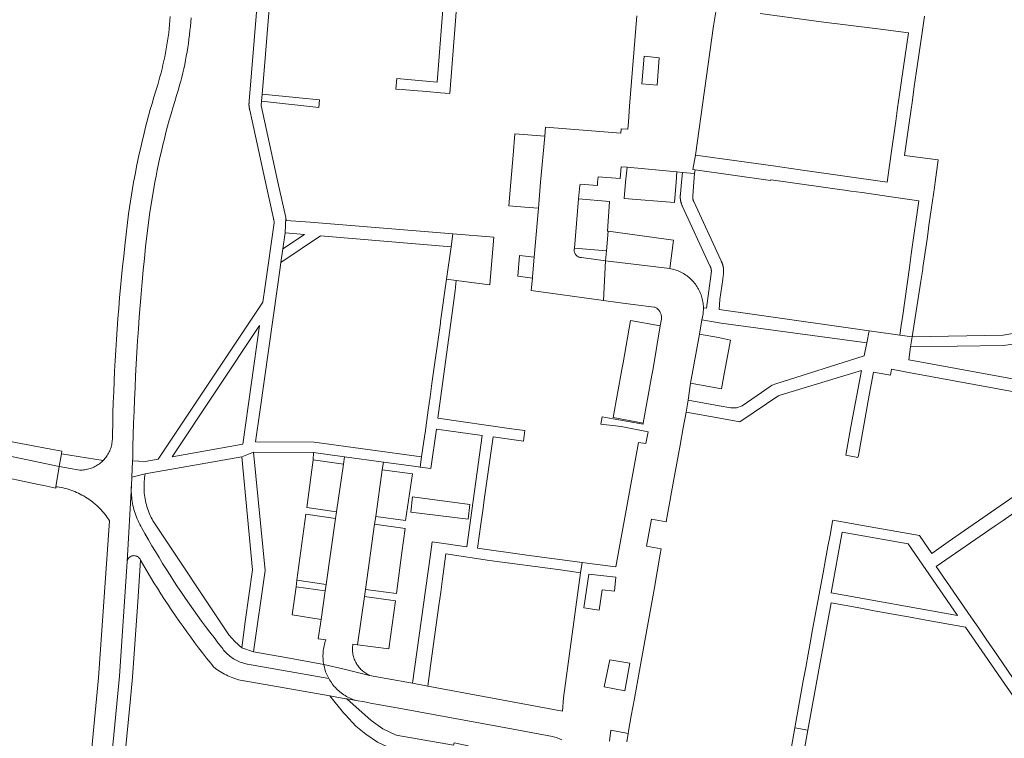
# Model space of a CAD drawing. Extents: x 146402 to 164798, y 455483 to 464134.
# Tile 308 of 575: x 158214 to 158359, y 460168 to 460274. Entities that reach past the tile are written whole.
import ezdxf

# ---------------------------------------------------------------- set-up
doc = ezdxf.new("R2010")
doc.units = 0
doc.header["$LTSCALE"] = 0.2
for name, color, linetype, lineweight in [('B-XX-VH-VERHARDING_ASFALT-GV', 252, 'CONTINUOUS', 18), ('B-XX-VH-VERHARDING_BETONSTRAATSTEEN-GV', 252, 'CONTINUOUS', 18), ('B-XX-VH-VERHARDING_TEGEL-GV', 252, 'CONTINUOUS', 18)]:
    doc.layers.add(name, color=color, linetype=linetype, lineweight=lineweight)

msp = doc.modelspace()

# ---------------------------------------------------------------- linework, layer by layer
at = {"layer": 'B-XX-VH-VERHARDING_ASFALT-GV'}
for points in [[(158235.964, 460274.405), (158235.918, 460273.804), (158235.865, 460273.205), (158235.804, 460272.606), (158235.734, 460272.007), (158235.657, 460271.41), (158235.572, 460270.814), (158235.479, 460270.219), (158235.377, 460269.625), (158235.269, 460269.033), (158235.152, 460268.442), (158235.027, 460267.853), (158234.895, 460267.266), (158234.754, 460266.68), (158234.606, 460266.097), (158234.451, 460265.515), (158234.287, 460264.935), (158234.116, 460264.358), (158233.83, 460263.443), (158233.553, 460262.526), (158233.282, 460261.606), (158233.02, 460260.684), (158232.765, 460259.76), (158232.518, 460258.834), (158232.279, 460257.906), (158232.047, 460256.976), (158231.824, 460256.044), (158231.608, 460255.11), (158231.399, 460254.175), (158231.199, 460253.238), (158231.006, 460252.299), (158230.822, 460251.358), (158230.645, 460250.416), (158230.569, 460249.998), (158229.824, 460245.327), (158229.268, 460240.629), (158229.099, 460239.094), (158228.938, 460237.557), (158228.785, 460236.02), (158228.639, 460234.482), (158228.502, 460232.944), (158228.373, 460231.404), (158228.251, 460229.864), (158228.138, 460228.324), (158228.033, 460226.783), (158227.935, 460225.241), (158227.846, 460223.699), (158227.765, 460222.156), (158227.691, 460220.613), (158227.626, 460219.07), (158227.568, 460217.526), (158227.519, 460215.982), (158227.477, 460214.438), (158227.444, 460212.894), (158227.432, 460212.225), (158227.429, 460212.116), (158227.417, 460211.921), (158227.398, 460211.727), (158227.37, 460211.533), (158227.335, 460211.341), (158227.291, 460211.15), (158227.24, 460210.962), (158227.182, 460210.775), (158227.115, 460210.592), (158227.042, 460210.411), (158226.96, 460210.233), (158226.872, 460210.058), (158226.777, 460209.888), (158226.674, 460209.721), (158226.565, 460209.559), (158226.45, 460209.402), (158226.328, 460209.249), (158226.2, 460209.101), (158226.066, 460208.959), (158225.966, 460208.861), (158225.823, 460208.73), (158225.674, 460208.605), (158225.52, 460208.486), (158225.361, 460208.374), (158225.198, 460208.268), (158225.031, 460208.17), (158224.86, 460208.078), (158224.685, 460207.993), (158224.507, 460207.915), (158224.326, 460207.845), (158224.142, 460207.782), (158223.955, 460207.727), (158223.767, 460207.68), (158223.577, 460207.641), (158223.385, 460207.609), (158223.192, 460207.585), (158222.999, 460207.569), (158222.804, 460207.562), (158222.61, 460207.562), (158219.603, 460208.068), (158219.112, 460205.112), (158219.317, 460205.084), (158219.609, 460205.039), (158219.9, 460204.985), (158220.189, 460204.923), (158220.477, 460204.854), (158220.762, 460204.776), (158221.045, 460204.691), (158221.326, 460204.599), (158221.604, 460204.499), (158221.88, 460204.391), (158222.152, 460204.276), (158222.421, 460204.153), (158222.687, 460204.024), (158222.949, 460203.887), (158223.208, 460203.743), (158223.462, 460203.593), (158223.712, 460203.435), (158223.958, 460203.271), (158224.199, 460203.1), (158224.436, 460202.923), (158224.668, 460202.739), (158224.894, 460202.549), (158225.116, 460202.353), (158225.332, 460202.151), (158225.543, 460201.944), (158225.747, 460201.73), (158225.946, 460201.512), (158226.139, 460201.288), (158226.326, 460201.059), (158226.507, 460200.824), (158226.681, 460200.585), (158226.849, 460200.342), (158227.01, 460200.094), (158225.39, 460176.94), (158224.01, 460162.525)], [(158226.397, 460155.82), (158228.5, 460177.19), (158229.591, 460194.092), (158230.237, 460205.302), (158230.299, 460206.531), (158230.421, 460208.921), (158230.428, 460209.286), (158230.465, 460211.022), (158230.511, 460212.758), (158230.564, 460214.493), (158230.625, 460216.228), (158230.695, 460217.963), (158230.772, 460219.697), (158230.857, 460221.431), (158230.951, 460223.165), (158231.052, 460224.898), (158231.161, 460226.631), (158231.279, 460228.363), (158231.404, 460230.094), (158231.537, 460231.825), (158231.678, 460233.556), (158231.828, 460235.285), (158231.985, 460237.014), (158232.15, 460238.742), (158232.323, 460240.47), (158232.911, 460245.248), (158233.704, 460249.996), (158233.87, 460250.857), (158234.056, 460251.784), (158234.25, 460252.709), (158234.452, 460253.632), (158234.661, 460254.554), (158234.879, 460255.473), (158235.104, 460256.391), (158235.337, 460257.307), (158235.578, 460258.221), (158235.826, 460259.133), (158236.083, 460260.043), (158236.346, 460260.95), (158236.618, 460261.856), (158236.897, 460262.758), (158237.184, 460263.659), (158237.355, 460264.267), (158237.519, 460264.876), (158237.675, 460265.488), (158237.823, 460266.102), (158237.964, 460266.717), (158238.096, 460267.334), (158238.221, 460267.953), (158238.338, 460268.573), (158238.447, 460269.195), (158238.548, 460269.818), (158238.641, 460270.443), (158238.726, 460271.068), (158238.804, 460271.695), (158238.873, 460272.322), (158238.935, 460272.95), (158238.988, 460273.579), (158239.034, 460274.209)]]:
    msp.add_lwpolyline(points, dxfattribs=at)
for points in [[(158219.603, 460208.068), (158207.836, 460210.541), (158207.286, 460207.42), (158208.227, 460207.22), (158209.578, 460206.934), (158216.531, 460205.46), (158217.346, 460205.288), (158219.08, 460204.92), (158219.112, 460205.112)], [(158230.224, 460205.004), (158230.237, 460205.302), (158229.591, 460194.092), (158229.599, 460194.132), (158229.623, 460194.22), (158229.655, 460194.306), (158229.694, 460194.389), (158229.74, 460194.468), (158229.792, 460194.543), (158229.851, 460194.613), (158229.916, 460194.677), (158229.986, 460194.736), (158230.062, 460194.788), (158230.141, 460194.833), (158230.224, 460194.872), (158230.31, 460194.902), (158230.399, 460194.926), (158230.489, 460194.941), (158230.58, 460194.949), (158230.672, 460194.948), (158230.762, 460194.94), (158230.852, 460194.923), (158230.941, 460194.899), (158231.027, 460194.867), (158231.109, 460194.828), (158231.188, 460194.782), (158231.263, 460194.729), (158231.332, 460194.67), (158231.397, 460194.604), (158231.455, 460194.534), (158231.507, 460194.459), (158231.552, 460194.379), (158231.59, 460194.296), (158232.074, 460193.456), (158232.565, 460192.62), (158233.063, 460191.789), (158233.568, 460190.961), (158234.08, 460190.138), (158234.599, 460189.319), (158235.124, 460188.504), (158235.656, 460187.693), (158236.194, 460186.887), (158236.74, 460186.086), (158237.291, 460185.289), (158237.85, 460184.496), (158238.415, 460183.709), (158238.986, 460182.925), (158239.564, 460182.147), (158240.148, 460181.373), (158240.739, 460180.605), (158241.336, 460179.841), (158241.939, 460179.082), (158242.346, 460178.577), (158242.662, 460178.327), (158242.988, 460178.089), (158243.22, 460177.932), (158243.457, 460177.782), (158243.697, 460177.639), (158243.942, 460177.502), (158244.19, 460177.373), (158244.443, 460177.251), (158244.698, 460177.136), (158244.957, 460177.028), (158245.218, 460176.928), (158245.483, 460176.836), (158245.749, 460176.751), (158246.019, 460176.673), (158246.29, 460176.604), (158246.563, 460176.542), (158246.838, 460176.488), (158246.88, 460176.48), (158259.511, 460174.282), (158261.854, 460173.874), (158262.021, 460173.845), (158263.404, 460173.604), (158263.248, 460173.652), (158263.026, 460173.727), (158262.807, 460173.809), (158262.591, 460173.899), (158262.378, 460173.996), (158262.168, 460174.1), (158261.963, 460174.212), (158261.761, 460174.33), (158261.563, 460174.455), (158261.37, 460174.587), (158261.181, 460174.725), (158260.997, 460174.87), (158260.819, 460175.021), (158260.645, 460175.178), (158260.477, 460175.341), (158260.315, 460175.51), (158260.158, 460175.684), (158260.008, 460175.863), (158259.864, 460176.047), (158259.726, 460176.236), (158259.594, 460176.43), (158259.47, 460176.628), (158259.352, 460176.83), (158247.373, 460178.961), (158247.303, 460178.974), (158247.091, 460179.018), (158246.88, 460179.071), (158246.672, 460179.131), (158246.465, 460179.198), (158246.262, 460179.274), (158246.061, 460179.356), (158245.863, 460179.446), (158245.669, 460179.544), (158245.479, 460179.648), (158245.293, 460179.759), (158245.11, 460179.877), (158244.933, 460180.002), (158244.76, 460180.133), (158244.591, 460180.271), (158244.429, 460180.414), (158244.271, 460180.564), (158244.119, 460180.719), (158243.973, 460180.879), (158243.833, 460181.045), (158243.699, 460181.216), (158243.572, 460181.392), (158243.046, 460182.058), (158242.418, 460182.866), (158241.797, 460183.679), (158241.182, 460184.496), (158240.573, 460185.319), (158239.971, 460186.146), (158239.375, 460186.977), (158238.786, 460187.814), (158238.203, 460188.655), (158237.627, 460189.5), (158237.058, 460190.35), (158236.495, 460191.204), (158235.939, 460192.063), (158235.389, 460192.926), (158234.847, 460193.793), (158234.311, 460194.665), (158233.782, 460195.541), (158233.26, 460196.42), (158232.745, 460197.304), (158232.236, 460198.192), (158231.735, 460199.084), (158231.62, 460199.286), (158231.478, 460199.548), (158231.344, 460199.814), (158231.217, 460200.083), (158231.097, 460200.356), (158230.985, 460200.632), (158230.88, 460200.911), (158230.782, 460201.192), (158230.692, 460201.476), (158230.61, 460201.762), (158230.536, 460202.051), (158230.469, 460202.341), (158230.41, 460202.633), (158230.359, 460202.927), (158230.316, 460203.221), (158230.281, 460203.517), (158230.253, 460203.814), (158230.234, 460204.111), (158230.223, 460204.409), (158230.22, 460204.707)]]:
    msp.add_lwpolyline(points, close=True, dxfattribs=at)
at = {"layer": 'B-XX-VH-VERHARDING_BETONSTRAATSTEEN-GV'}
for points in [[(158304.77, 460274.49), (158303.67, 460261.17), (158303.541, 460258.891), (158303.43, 460257.79), (158302.46, 460257.85), (158302.39, 460257.22), (158291.29, 460258.08), (158291.18, 460256.79), (158290.554, 460250), (158290.28, 460246.14), (158289.623, 460238.932), (158289.379, 460236.052), (158289.36, 460235.832), (158289.21, 460234.05), (158299.832, 460232.569), (158300.15, 460238.42), (158296.596, 460238.877), (158296.51, 460238.884), (158296.417, 460238.899), (158296.325, 460238.922), (158296.236, 460238.953), (158296.149, 460238.991), (158296.067, 460239.036), (158295.988, 460239.088), (158295.914, 460239.147), (158295.845, 460239.212), (158295.782, 460239.282), (158295.725, 460239.357), (158295.674, 460239.437), (158295.631, 460239.521), (158295.595, 460239.608), (158295.566, 460239.698), (158295.545, 460239.79), (158295.532, 460239.884), (158295.527, 460239.978), (158295.53, 460240.073), (158295.54, 460240.166), (158295.559, 460240.259), (158296.18, 460247.53), (158296.34, 460249.49), (158296.39, 460249.71), (158298.95, 460249.48), (158298.993, 460250), (158299.06, 460250.79), (158302.31, 460250.51), (158302.47, 460252.25), (158303.34, 460252.19), (158310.68, 460251.51), (158311.488, 460251.433), (158313.29, 460251.26), (158313.38, 460251.79), (158313.02, 460251.86), (158313.42, 460253.96), (158316.09, 460273.01), (158316.51, 460275.702)], [(158300.719, 460167.604), (158300.943, 460169.231), (158303.505, 460168.752), (158303.55, 460169.04), (158303.558, 460169.084), (158303.955, 460171.336), (158304.41, 460173.91), (158305.39, 460179.42), (158306.33, 460184.55), (158307.31, 460189.98), (158308.2, 460195.15), (158308.345, 460195.946), (158306.19, 460196.35), (158306.92, 460200.32), (158309.085, 460199.953), (158309.24, 460200.78), (158310.18, 460205.92), (158311.15, 460211.22), (158311.6, 460213.81), (158312.05, 460216.08), (158312.32, 460217.866), (158312.7, 460220.36), (158314.02, 460227.57), (158314.36, 460229.71), (158314.542, 460230.586), (158314.588, 460231.479), (158314.58, 460231.697), (158314.565, 460231.915), (158314.541, 460232.132), (158314.51, 460232.348), (158314.47, 460232.563), (158314.423, 460232.777), (158314.368, 460232.988), (158314.305, 460233.197), (158314.235, 460233.404), (158314.157, 460233.608), (158314.072, 460233.809), (158313.979, 460234.007), (158313.879, 460234.201), (158313.772, 460234.392), (158313.659, 460234.578), (158313.538, 460234.76), (158313.411, 460234.938), (158313.278, 460235.111), (158313.138, 460235.279), (158312.992, 460235.442), (158312.84, 460235.599), (158312.683, 460235.75), (158312.52, 460235.896), (158312.352, 460236.036), (158312.179, 460236.169), (158312.002, 460236.296), (158311.819, 460236.416), (158311.633, 460236.53), (158311.442, 460236.637), (158311.248, 460236.736), (158311.05, 460236.829), (158310.849, 460236.914), (158310.645, 460236.992), (158310.438, 460237.062), (158310.229, 460237.124), (158310.017, 460237.179), (158309.804, 460237.227), (158309.641, 460237.257), (158300.15, 460238.42), (158299.832, 460232.569), (158301.98, 460232.27), (158304.242, 460231.984), (158307.346, 460231.592), (158307.414, 460231.565), (158307.517, 460231.518), (158307.617, 460231.463), (158307.712, 460231.402), (158307.803, 460231.334), (158307.889, 460231.259), (158307.97, 460231.179), (158308.044, 460231.093), (158308.113, 460231.003), (158308.175, 460230.907), (158308.23, 460230.808), (158308.278, 460230.705), (158308.318, 460230.599), (158308.351, 460230.49), (158308.376, 460230.379), (158308.394, 460230.267), (158308.403, 460230.154), (158308.405, 460230.04), (158308.398, 460229.927), (158308.384, 460229.814), (158308.224, 460228.833), (158307.197, 460222.517), (158306.97, 460221.54), (158305.71, 460214.47), (158305.68, 460214.34), (158301.272, 460215.136), (158299.64, 460215.431), (158299.48, 460214.35), (158302.45, 460213.97), (158306.45, 460213.2), (158306.112, 460211.463), (158305, 460211.61), (158301.68, 460193.3), (158298.18, 460193.73), (158296.685, 460193.933), (158296.48, 460192.44), (158293.96, 460173.98), (158293.83, 460172.04), (158273.967, 460175.716), (158271.702, 460176.136), (158267.787, 460176.861), (158265.36, 460177.31), (158261.593, 460178.21), (158258.603, 460178.92), (158258.884, 460177.841), (158259.352, 460176.83), (158259.47, 460176.628), (158259.594, 460176.43), (158259.726, 460176.236), (158259.864, 460176.047), (158260.008, 460175.863), (158260.158, 460175.684), (158260.315, 460175.51), (158260.477, 460175.341), (158260.645, 460175.178), (158260.819, 460175.021), (158260.997, 460174.87), (158261.181, 460174.725), (158261.37, 460174.587), (158261.563, 460174.455), (158261.761, 460174.33), (158261.963, 460174.212), (158262.168, 460174.1), (158262.378, 460173.996), (158262.591, 460173.899), (158262.807, 460173.809), (158263.026, 460173.727), (158263.248, 460173.652), (158263.404, 460173.604), (158264.599, 460173.387), (158265.52, 460173.22), (158270.21, 460172.365), (158286.53, 460169.39), (158292.352, 460168.299), (158293.037, 460168.105), (158293.691, 460167.824)]]:
    msp.add_lwpolyline(points, dxfattribs=at)
for points in [[(158305.52, 460264.5), (158305.84, 460268.55), (158308.08, 460268.3), (158307.75, 460264.29)], [(158254.99, 460262.4), (158249.506, 460262.952), (158249.416, 460261.936), (158257.878, 460261.018), (158257.977, 460262.128)], [(158291.18, 460256.79), (158286.784, 460257.126), (158286.51, 460253.95), (158286.207, 460249.999), (158286.191, 460250), (158285.87, 460246.5), (158288.26, 460246.3), (158290.28, 460246.14), (158290.554, 460250)], [(158310.68, 460251.51), (158303.34, 460252.19), (158303.097, 460249.999), (158302.891, 460247.573), (158310.3, 460246.98), (158310.554, 460250)], [(158300.75, 460247.13), (158296.18, 460247.53), (158295.559, 460240.259), (158300.287, 460239.873), (158300.56, 460242.77), (158300.421, 460242.789)], [(158283.696, 460241.904), (158277.646, 460242.395), (158277.377, 460240.478), (158276.71, 460235.717), (158278.13, 460235.52), (158283.079, 460234.869), (158283.238, 460236.668)], [(158310.16, 460241.43), (158300.56, 460242.77), (158300.287, 460239.873), (158300.15, 460238.42), (158309.641, 460237.257)], [(158300.287, 460239.873), (158295.559, 460240.259), (158295.54, 460240.166), (158295.53, 460240.073), (158295.527, 460239.978), (158295.532, 460239.884), (158295.545, 460239.79), (158295.566, 460239.698), (158295.595, 460239.608), (158295.631, 460239.521), (158295.674, 460239.437), (158295.725, 460239.357), (158295.782, 460239.282), (158295.845, 460239.212), (158295.914, 460239.147), (158295.988, 460239.088), (158296.067, 460239.036), (158296.149, 460238.991), (158296.236, 460238.953), (158296.325, 460238.922), (158296.417, 460238.899), (158296.51, 460238.884), (158296.596, 460238.877), (158300.15, 460238.42)], [(158278.13, 460235.52), (158276.71, 460235.717), (158275.836, 460229.472), (158275.801, 460229.23), (158274.556, 460220.331), (158274.279, 460218.351), (158274.003, 460216.381), (158273.535, 460213.037), (158273.5, 460212.79), (158273.039, 460209.501), (158272.827, 460207.989), (158274.412, 460207.77), (158275.228, 460213.599), (158281.974, 460212.651), (158279.709, 460196.264), (158274.573, 460196.977), (158274.273, 460194.796), (158271.702, 460176.136), (158273.967, 460175.716), (158274.36, 460178.7), (158275.58, 460187.62), (158275.844, 460189.575), (158276.11, 460191.55), (158276.61, 460195.2), (158283.06, 460194.25), (158293.51, 460192.84), (158296.48, 460192.44), (158296.685, 460193.933), (158288.53, 460195.04), (158281.293, 460196.044), (158281.785, 460199.599), (158282.06, 460201.588), (158282.33, 460203.54), (158283.56, 460212.44), (158288.04, 460211.84), (158288.26, 460213.38), (158286.29, 460213.66), (158275.407, 460215.189), (158277.59, 460231.07), (158277.98, 460234.05)], [(158308.224, 460228.833), (158303.852, 460229.595), (158302.74, 460223.36), (158302.57, 460222.37), (158301.3, 460215.29), (158305.71, 460214.47), (158306.97, 460221.54), (158307.197, 460222.517)], [(158316.8, 460227.09), (158314.02, 460227.57), (158312.7, 460220.36), (158317.25, 460219.53), (158317.603, 460221.437), (158318.58, 460226.71)], [(158261.665, 460209.533), (158257.08, 460210.17), (158257.02, 460209.06), (158261.5, 460208.42)], [(158261.5, 460208.42), (158257.02, 460209.06), (158256.1, 460202.03), (158260.49, 460201.397)], [(158267.412, 460208.739), (158261.665, 460209.533), (158261.5, 460208.42), (158260.49, 460201.397), (158260.351, 460200.433), (158258.951, 460190.701), (158258.818, 460189.779), (158258.208, 460185.54), (158257.799, 460182.695), (158258.911, 460182.54), (158258.834, 460182.32), (158258.764, 460182.097), (158258.702, 460181.872), (158258.648, 460181.645), (158258.601, 460181.417), (158258.562, 460181.187), (158258.532, 460180.955), (158258.509, 460180.723), (158258.494, 460180.49), (158258.487, 460180.257), (158258.488, 460180.024), (158258.497, 460179.791), (158258.514, 460179.558), (158258.54, 460179.326), (158258.573, 460179.095), (158258.603, 460178.92), (158261.593, 460178.21), (158265.36, 460177.31), (158265.277, 460177.348), (158265.112, 460177.429), (158264.951, 460177.517), (158264.794, 460177.612), (158264.641, 460177.714), (158264.493, 460177.822), (158264.349, 460177.937), (158264.211, 460178.058), (158264.078, 460178.184), (158263.951, 460178.317), (158263.829, 460178.455), (158263.714, 460178.598), (158263.605, 460178.745), (158263.503, 460178.898), (158263.407, 460179.055), (158263.319, 460179.215), (158263.237, 460179.38), (158263.163, 460179.548), (158263.095, 460179.719), (158263.036, 460179.893), (158262.984, 460180.069), (158262.94, 460180.247), (158262.904, 460180.427), (158262.875, 460180.609), (158262.855, 460180.791), (158262.842, 460180.974), (158262.837, 460181.158), (158262.841, 460181.341), (158262.852, 460181.525), (158262.872, 460181.707), (158262.899, 460181.889), (158263.585, 460181.8), (158264.592, 460188.913), (158264.738, 460189.946), (158266.101, 460199.568), (158266.262, 460200.701), (158267.24, 460207.61)], [(158271.69, 460207), (158267.24, 460207.61), (158266.262, 460200.701), (158270.633, 460200.145)], [(158260.351, 460200.433), (158255.95, 460201.06), (158254.62, 460191.34), (158258.951, 460190.701)], [(158270.59, 460198.97), (158266.101, 460199.568), (158264.738, 460189.946), (158269.31, 460189.35), (158270.119, 460195.43)], [(158296.95, 460187.25), (158297.689, 460192.221), (158301.663, 460191.791), (158301.48, 460189.7), (158299.66, 460189.89), (158299.21, 460186.93)], [(158258.951, 460190.701), (158254.62, 460191.34), (158254.51, 460190.37), (158258.818, 460189.779)], [(158258.818, 460189.779), (158254.51, 460190.37), (158253.944, 460186.239), (158258.208, 460185.54)], [(158269.17, 460188.29), (158264.592, 460188.913), (158263.585, 460181.8), (158268.19, 460181.2)], [(158299.93, 460175.61), (158300.778, 460179.582), (158303.73, 460179.12), (158303, 460175.04)]]:
    msp.add_lwpolyline(points, close=True, dxfattribs=at)
at = {"layer": 'B-XX-VH-VERHARDING_TEGEL-GV'}
for points in [[(158249.413, 460284.035), (158247.617, 460261.904), (158247.609, 460261.856), (158247.602, 460261.807), (158247.596, 460261.758), (158247.591, 460261.709), (158247.586, 460261.66), (158247.582, 460261.611), (158247.58, 460261.562), (158247.578, 460261.513), (158247.577, 460261.464), (158247.576, 460261.414), (158247.577, 460261.365), (158247.578, 460261.316), (158247.581, 460261.267), (158247.582, 460261.241), (158247.584, 460261.218), (158247.588, 460261.169), (158247.592, 460261.12), (158247.598, 460261.071), (158247.604, 460261.022), (158247.612, 460260.973), (158247.62, 460260.925), (158247.629, 460260.876), (158247.639, 460260.828), (158247.649, 460260.78), (158247.661, 460260.732), (158247.673, 460260.685), (158247.686, 460260.637), (158247.7, 460260.59), (158248.04, 460259.04), (158250.021, 460250), (158251.191, 460244.659), (158251.204, 460244.611), (158251.216, 460244.562), (158251.227, 460244.513), (158251.238, 460244.464), (158251.247, 460244.415), (158251.256, 460244.365), (158251.26, 460244.34), (158251.271, 460244.266), (158251.276, 460244.216), (158251.281, 460244.166), (158251.286, 460244.116), (158251.289, 460244.066), (158251.291, 460244.016), (158249.961, 460234.653), (158249.63, 460232.322), (158234.208, 460209.179), (158232.28, 460208.84), (158230.421, 460208.921), (158230.299, 460206.531), (158232.275, 460207.021), (158246.51, 460209.49), (158248.25, 460210.19), (158257.08, 460210.17), (158261.665, 460209.533), (158267.412, 460208.739), (158271.906, 460208.117), (158272.827, 460207.989), (158273.039, 460209.501), (158257.17, 460211.67), (158248.55, 460211.73), (158249.16, 460216.16), (158251.79, 460234.57), (158252.138, 460237.045), (158252.296, 460238.167), (158252.576, 460240.163), (158252.91, 460242.539), (158253, 460244.79), (158251.853, 460250), (158249.36, 460261.31), (158249.416, 460261.936), (158249.506, 460262.952), (158249.87, 460267.05), (158251.856, 460292.013)], [(158276.18, 460275.42), (158275.34, 460264.75), (158269.38, 460265.25), (158269.21, 460263.71), (158270.16, 460263.633), (158270.16, 460263.63), (158271.83, 460263.49), (158271.831, 460263.497), (158273.811, 460263.335), (158275.8, 460263.173), (158275.8, 460263.17), (158277.19, 460263.06), (158278.039, 460273.76), (158278.201, 460275.79)], [(158322.95, 460274.87), (158331.96, 460273.61), (158340.289, 460272.57), (158344.82, 460272.005), (158344.03, 460266.63), (158343.75, 460264.61), (158343.51, 460262.91), (158343.229, 460260.931), (158342.95, 460258.96), (158342.72, 460257.27), (158342.43, 460255.25), (158341.694, 460249.994), (158328.86, 460251.82), (158324.864, 460252.38), (158319.86, 460253.08), (158313.42, 460253.96), (158313.02, 460251.86), (158313.38, 460251.79), (158324.49, 460250.22), (158324.513, 460250.358), (158324.58, 460250.349), (158327.051, 460250), (158334.3, 460248.97), (158335.441, 460248.808), (158336.309, 460248.685), (158337.98, 460248.448), (158339.944, 460248.169), (158341.92, 460247.889), (158346.36, 460247.26), (158345.23, 460239.37), (158344.956, 460237.427), (158343.97, 460230.41), (158343.761, 460228.868), (158343.57, 460227.46), (158345.35, 460227.21), (158346.657, 460235.417), (158346.933, 460237.149), (158346.94, 460237.19), (158346.968, 460237.396), (158347.564, 460241.569), (158347.726, 460242.708), (158347.852, 460243.59), (158348.09, 460245.26), (158348.368, 460247.225), (158348.65, 460249.2), (158348.764, 460250), (158349.229, 460253.28), (158344.24, 460253.94), (158344.88, 460258.41), (158345.17, 460260.41), (158345.41, 460262.1), (158345.69, 460264.067), (158345.97, 460266.04), (158346.776, 460271.69), (158347.17, 460274.45)], [(158361.81, 460220.69), (158344.855, 460223.81), (158345.137, 460225.745), (158345.35, 460227.21), (158343.57, 460227.46), (158339.008, 460228.101), (158338.667, 460226.313), (158338.308, 460224.415), (158325.244, 460220.28), (158324.744, 460220.092), (158324.294, 460219.805), (158322.515, 460218.569), (158320.288, 460217.023), (158319.485, 460216.714), (158318.625, 460216.712), (158316.935, 460217.021), (158312.32, 460217.866), (158312.05, 460216.08), (158317.03, 460215.23), (158319.98, 460214.69), (158323.903, 460217.347), (158325.274, 460218.275), (158325.646, 460218.493), (158326.052, 460218.636), (158337.9, 460222.26), (158336.346, 460213.927), (158335.568, 460209.758), (158337.379, 460209.429), (158337.433, 460209.708), (158339.053, 460218.609), (158339.67, 460222), (158342.16, 460221.54), (158342.31, 460222.45), (158344.59, 460221.99), (158361.48, 460218.88)], [(158360.39, 460203.73), (158353.098, 460198.652), (158350.688, 460196.974), (158348.27, 460195.29), (158347.1, 460196.97), (158346.46, 460197.9), (158343.111, 460198.497), (158341.154, 460198.846), (158339.201, 460199.194), (158333.667, 460200.18), (158333.63, 460199.98), (158333.26, 460197.98), (158332.95, 460196.31), (158332.594, 460194.365), (158332.236, 460192.411), (158330.698, 460184.05), (158330.334, 460182.071), (158330.028, 460180.41), (158329.669, 460178.456), (158329.309, 460176.5), (158328.088, 460169.587), (158330.01, 460169.232), (158331.627, 460178.126), (158333.41, 460187.98), (158337.8, 460187.19), (158339.78, 460186.83), (158341.46, 460186.528), (158343.412, 460186.177), (158345.359, 460185.829), (158347.454, 460185.452), (158353.24, 460184.41), (158358.488, 460176.819), (158360.171, 460174.384)], [(158360.261, 460176.851), (158357.94, 460180.232), (158356.28, 460182.65), (158355.182, 460184.246), (158354.03, 460185.92), (158348.91, 460193.36), (158357.613, 460199.329), (158358.81, 460200.15), (158361.66, 460202.122)], [(158228.272, 460155.331), (158230.039, 460173.344), (158230.4, 460177.03), (158231.165, 460188.128), (158231.59, 460194.296), (158231.552, 460194.379), (158231.507, 460194.459), (158231.455, 460194.534), (158231.397, 460194.604), (158231.332, 460194.67), (158231.263, 460194.729), (158231.188, 460194.782), (158231.109, 460194.828), (158231.027, 460194.867), (158230.941, 460194.899), (158230.852, 460194.923), (158230.762, 460194.94), (158230.672, 460194.948), (158230.58, 460194.949), (158230.489, 460194.941), (158230.399, 460194.926), (158230.31, 460194.902), (158230.224, 460194.872), (158230.141, 460194.833), (158230.062, 460194.788), (158229.986, 460194.736), (158229.916, 460194.677), (158229.851, 460194.613), (158229.792, 460194.543), (158229.74, 460194.468), (158229.694, 460194.389), (158229.655, 460194.306), (158229.623, 460194.22), (158229.599, 460194.132), (158229.591, 460194.092), (158228.5, 460177.19), (158226.397, 460155.82)], [(158303.31, 460167.53), (158303.505, 460168.752), (158300.943, 460169.231), (158300.719, 460167.604)], [(158327.95, 460157.98), (158330.01, 460169.232), (158328.088, 460169.587), (158327.579, 460166.769)]]:
    msp.add_lwpolyline(points, dxfattribs=at)
for points in [[(158313.29, 460251.26), (158311.488, 460251.433), (158311.361, 460250), (158311.205, 460248.27), (158311.198, 460248.216), (158311.191, 460248.163), (158311.185, 460248.109), (158311.18, 460248.055), (158311.177, 460248.001), (158311.174, 460247.947), (158311.172, 460247.892), (158311.171, 460247.838), (158311.171, 460247.784), (158311.172, 460247.73), (158311.174, 460247.676), (158311.177, 460247.622), (158311.181, 460247.568), (158311.186, 460247.514), (158311.192, 460247.46), (158311.198, 460247.406), (158311.202, 460247.378), (158311.206, 460247.352), (158311.215, 460247.299), (158311.224, 460247.246), (158311.235, 460247.192), (158311.246, 460247.139), (158311.258, 460247.087), (158311.272, 460247.034), (158311.286, 460246.982), (158311.301, 460246.93), (158311.317, 460246.878), (158311.334, 460246.827), (158311.352, 460246.776), (158311.371, 460246.725), (158311.391, 460246.674), (158311.411, 460246.624), (158311.433, 460246.574), (158311.455, 460246.525), (158315.551, 460237.663), (158315.565, 460237.637), (158315.578, 460237.612), (158315.591, 460237.586), (158315.604, 460237.56), (158315.616, 460237.533), (158315.627, 460237.507), (158315.638, 460237.48), (158315.649, 460237.453), (158315.659, 460237.426), (158315.669, 460237.398), (158315.678, 460237.371), (158315.687, 460237.343), (158315.695, 460237.315), (158315.703, 460237.287), (158315.71, 460237.259), (158315.717, 460237.231), (158315.723, 460237.203), (158315.729, 460237.174), (158315.734, 460237.146), (158315.739, 460237.117), (158315.743, 460237.089), (158315.747, 460237.06), (158315.751, 460237.031), (158315.753, 460237.002), (158315.756, 460236.973), (158315.757, 460236.944), (158315.759, 460236.915), (158315.76, 460236.886), (158315.76, 460236.857), (158315.76, 460236.828), (158315.759, 460236.799), (158315.758, 460236.77), (158315.756, 460236.741), (158315.754, 460236.712), (158315.751, 460236.683), (158315.748, 460236.655), (158315.744, 460236.626), (158315.74, 460236.597), (158315.735, 460236.569), (158315.73, 460236.54), (158315.05, 460231.42), (158314.588, 460231.479), (158314.542, 460230.586), (158314.36, 460229.71), (158317.2, 460229.23), (158319.044, 460228.979), (158338.667, 460226.313), (158339.008, 460228.101), (158322.1, 460230.48), (158316.89, 460231.234), (158317.01, 460232.686), (158317.43, 460235.65), (158317.52, 460236.26), (158317.53, 460236.321), (158317.539, 460236.382), (158317.546, 460236.443), (158317.553, 460236.505), (158317.558, 460236.566), (158317.563, 460236.628), (158317.566, 460236.689), (158317.569, 460236.751), (158317.57, 460236.813), (158317.57, 460236.874), (158317.569, 460236.936), (158317.567, 460236.998), (158317.564, 460237.059), (158317.559, 460237.121), (158317.554, 460237.182), (158317.548, 460237.244), (158317.54, 460237.305), (158317.532, 460237.366), (158317.527, 460237.397), (158317.522, 460237.427), (158317.512, 460237.488), (158317.5, 460237.548), (158317.487, 460237.609), (158317.473, 460237.669), (158317.458, 460237.729), (158317.442, 460237.788), (158317.425, 460237.848), (158317.407, 460237.907), (158317.388, 460237.966), (158317.368, 460238.024), (158317.347, 460238.082), (158317.325, 460238.139), (158317.302, 460238.197), (158317.277, 460238.253), (158317.252, 460238.31), (158317.226, 460238.366), (158317.199, 460238.421), (158317.171, 460238.476), (158313.163, 460247.129), (158313.151, 460247.156), (158313.139, 460247.183), (158313.128, 460247.21), (158313.117, 460247.238), (158313.106, 460247.265), (158313.097, 460247.293), (158313.087, 460247.321), (158313.078, 460247.349), (158313.07, 460247.378), (158313.062, 460247.406), (158313.055, 460247.435), (158313.048, 460247.463), (158313.041, 460247.492), (158313.035, 460247.521), (158313.03, 460247.55), (158313.025, 460247.579), (158313.021, 460247.608), (158313.017, 460247.637), (158313.014, 460247.667), (158313.011, 460247.696), (158313.008, 460247.726), (158313.007, 460247.755), (158313.005, 460247.785), (158313.005, 460247.814), (158313.005, 460247.844), (158313.005, 460247.873), (158313.005, 460247.903), (158313.007, 460247.932), (158313.009, 460247.962), (158313.011, 460247.991), (158313.181, 460250)], [(158253.06, 460244.34), (158253, 460244.79), (158252.91, 460242.539), (158255.75, 460242.3), (158252.576, 460240.163), (158252.296, 460238.167), (158258.136, 460242.099), (158277.377, 460240.478), (158277.646, 460242.395), (158256.61, 460244.1)], [(158289.623, 460238.932), (158287.49, 460239.18), (158287.211, 460236.125), (158289.36, 460235.832), (158289.379, 460236.052)], [(158236.249, 460209.536), (158249.14, 460228.883), (158246.651, 460211.36)], [(158363.497, 460226.613), (158364.884, 460228.536), (158358.801, 460227.428), (158345.35, 460227.21), (158345.137, 460225.745), (158345.184, 460225.745), (158358.843, 460225.937)], [(158210.268, 460212.187), (158208.195, 460212.577), (158208.136, 460212.246), (158207.836, 460210.541), (158219.603, 460208.068), (158219.915, 460209.964), (158219.98, 460210.357), (158219.431, 460210.46), (158218.344, 460210.665)], [(158226.066, 460208.959), (158219.915, 460209.964), (158219.603, 460208.068), (158222.61, 460207.562), (158222.804, 460207.562), (158222.999, 460207.569), (158223.192, 460207.585), (158223.385, 460207.609), (158223.577, 460207.641), (158223.767, 460207.68), (158223.955, 460207.727), (158224.142, 460207.782), (158224.326, 460207.845), (158224.507, 460207.915), (158224.685, 460207.993), (158224.86, 460208.078), (158225.031, 460208.17), (158225.198, 460208.268), (158225.361, 460208.374), (158225.52, 460208.486), (158225.674, 460208.605), (158225.823, 460208.73), (158225.966, 460208.861)], [(158249.95, 460192.78), (158248.25, 460210.19), (158246.51, 460209.49), (158247.353, 460200.668), (158248.1, 460192.85), (158247.037, 460185.212), (158246.499, 460181.344), (158248.25, 460180.77)], [(158232.226, 460206.738), (158232.275, 460207.021), (158230.299, 460206.531), (158230.237, 460205.302), (158230.224, 460205.004), (158230.22, 460204.707), (158230.223, 460204.409), (158230.234, 460204.111), (158230.253, 460203.814), (158230.281, 460203.517), (158230.316, 460203.221), (158230.359, 460202.927), (158230.41, 460202.633), (158230.469, 460202.341), (158230.536, 460202.051), (158230.61, 460201.762), (158230.692, 460201.476), (158230.782, 460201.192), (158230.88, 460200.911), (158230.985, 460200.632), (158231.097, 460200.356), (158231.217, 460200.083), (158231.344, 460199.814), (158231.478, 460199.548), (158231.62, 460199.286), (158231.735, 460199.084), (158232.236, 460198.192), (158232.745, 460197.304), (158233.26, 460196.42), (158233.782, 460195.541), (158234.311, 460194.665), (158234.847, 460193.793), (158235.389, 460192.926), (158235.939, 460192.063), (158236.495, 460191.204), (158237.058, 460190.35), (158237.627, 460189.5), (158238.203, 460188.655), (158238.786, 460187.814), (158239.375, 460186.977), (158239.971, 460186.146), (158240.573, 460185.319), (158241.182, 460184.496), (158241.797, 460183.679), (158242.418, 460182.866), (158243.046, 460182.058), (158243.572, 460181.392), (158243.699, 460181.216), (158243.833, 460181.045), (158243.973, 460180.879), (158244.119, 460180.719), (158244.271, 460180.564), (158244.429, 460180.414), (158244.591, 460180.271), (158244.76, 460180.133), (158244.933, 460180.002), (158245.11, 460179.877), (158245.293, 460179.759), (158245.479, 460179.648), (158245.669, 460179.544), (158245.863, 460179.446), (158246.061, 460179.356), (158246.262, 460179.274), (158246.465, 460179.198), (158246.672, 460179.131), (158246.88, 460179.071), (158247.091, 460179.018), (158247.303, 460178.974), (158247.373, 460178.961), (158259.352, 460176.83), (158258.884, 460177.841), (158258.603, 460178.92), (158253.02, 460179.918), (158248.25, 460180.77), (158246.499, 460181.344), (158245.504, 460182.288), (158244.582, 460183.303), (158233.45, 460200.02), (158233.417, 460200.078), (158233.28, 460200.331), (158233.15, 460200.587), (158233.027, 460200.847), (158232.912, 460201.11), (158232.804, 460201.376), (158232.703, 460201.645), (158232.61, 460201.916), (158232.525, 460202.19), (158232.447, 460202.467), (158232.377, 460202.745), (158232.314, 460203.026), (158232.26, 460203.308), (158232.213, 460203.591), (158232.174, 460203.876), (158232.144, 460204.161), (158232.121, 460204.448), (158232.106, 460204.734), (158232.099, 460205.021), (158232.1, 460205.309), (158232.11, 460205.596), (158232.127, 460205.882), (158232.152, 460206.168), (158232.185, 460206.454)], [(158280.145, 460202.477), (158271.684, 460203.635), (158271.428, 460201.36), (158279.889, 460200.309)], [(158344.757, 460196.68), (158352.036, 460186.151), (158333.428, 460189.495), (158335.068, 460198.407)], [(158261.854, 460173.874), (158259.511, 460174.282), (158261.516, 460171.774), (158261.799, 460171.468), (158263.319, 460169.83), (158264.823, 460168.661), (158266.543, 460167.44), (158268.539, 460166.522), (158277.3, 460164.91), (158277.197, 460164.345), (158279.415, 460163.929), (158279.878, 460166.945), (158277.824, 460167.342), (158277.739, 460167.041), (158269.299, 460168.512), (158267.302, 460169.43), (158265.583, 460170.651), (158262.021, 460173.845)]]:
    msp.add_lwpolyline(points, close=True, dxfattribs=at)

doc.saveas('drawing.dxf')
